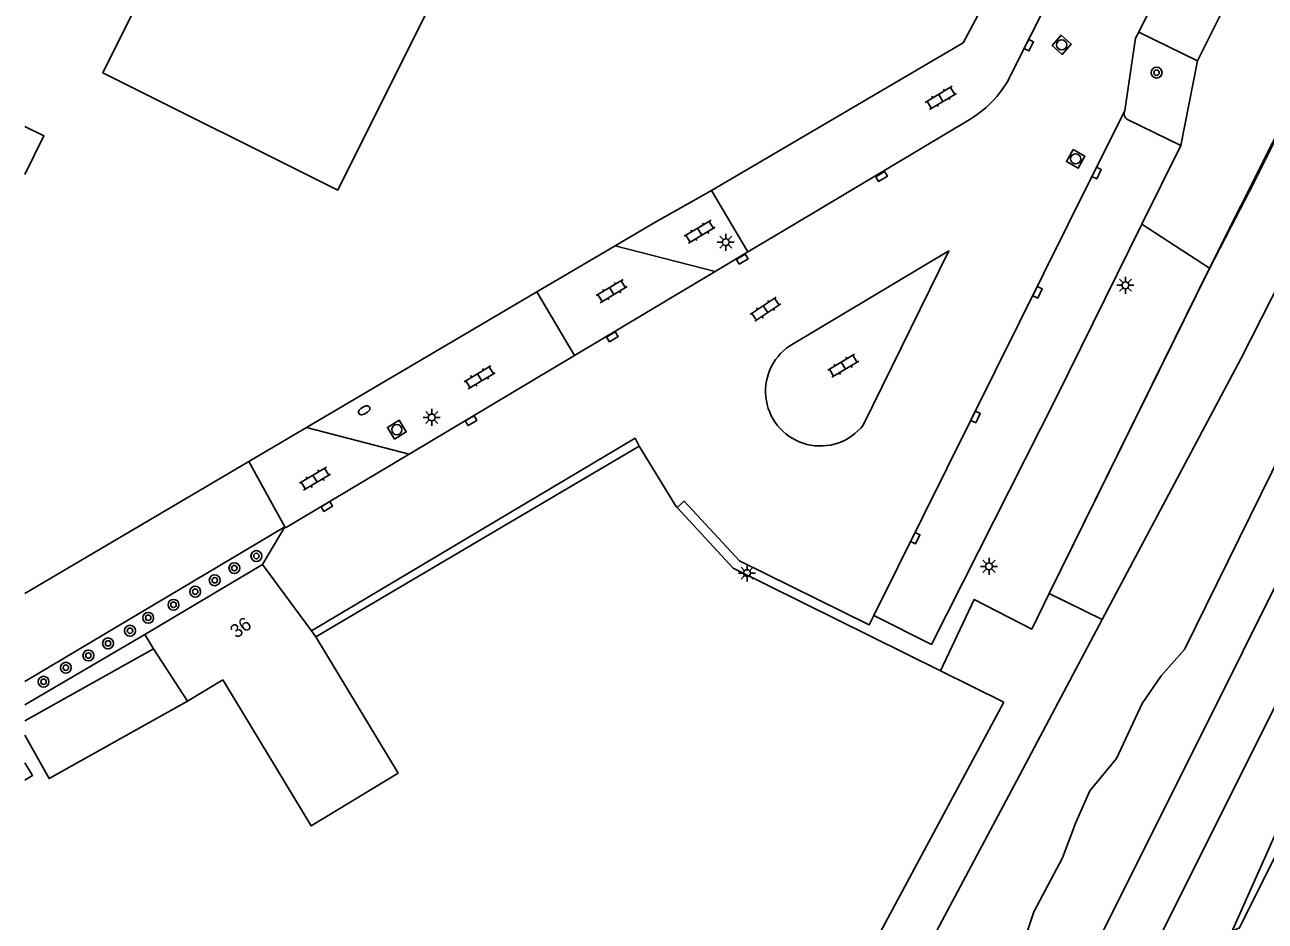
# Model space of a CAD drawing. Extents: x 135999 to 138000, y 396000 to 398501.
# Drawn here: x 136000 to 136091.1, y 397448.8 to 397514.6 of the extents above; entities that cross this region are included whole.
import ezdxf

# ---------------------------------------------------------------- set-up
doc = ezdxf.new("R2010")
doc.units = 0
for name, color, linetype in [('gg-afsc-hekwerk', 7, 'Continuous'), ('gg-anno-huisnummerreeks BGT', 7, 'Continuous'), ('gg-aspt-spoorlijn', 7, 'Continuous'), ('gg-bbg-bijgebouw', 7, 'Continuous'), ('gg-bbg-gedigitaliseerde bebouwing', 7, 'Continuous'), ('gg-bbg-gedigitaliseerde bijgebouw', 7, 'Continuous'), ('gg-bbg-hoofdgebouw', 7, 'Continuous'), ('gg-bbg-tussenscheiding', 7, 'Continuous'), ('gg-knt-verharding', 7, 'Continuous'), ('gg-knt-verharding nz', 7, 'Continuous'), ('gt-grn-bladgrens', 7, 'Continuous'), ('gt-grn-groengrens', 7, 'Continuous'), ('gt-grn-vlakafsluiter', 7, 'Continuous'), ('gt-symb-boom', 7, 'Continuous'), ('gt-symb-brandkraan', 7, 'Continuous'), ('gt-symb-klinker verharding', 7, 'Continuous'), ('gt-symb-kolk', 7, 'Continuous'), ('gt-symb-kolk center center', 7, 'Continuous'), ('gt-symb-lichtmast', 7, 'Continuous'), ('gt-symb-rioolschacht', 7, 'Continuous'), ('gx-grn-maaiveld', 7, 'Continuous')]:
    doc.layers.add(name, color=color, linetype=linetype)

# ---------------------------------------------------------------- blocks, each defined once
blk = doc.blocks.new('gt0-BOOM')
at = {"layer": 'gt-symb-boom'}
for radius in [0.4, 0.2]:
    blk.add_circle((0, 0), radius, dxfattribs=at)
blk = doc.blocks.new('gt0-LMAST')
at = {"layer": 'gt-symb-lichtmast'}
for p, q in [((-0.182, 0.173), (-0.447, 0.438)), ((-0.005, 0.246), (-0.005, 0.621)), ((0.172, 0.173), (0.437, 0.438)), ((-0.255, -0.004), (-0.63, -0.004)), ((-0.182, -0.181), (-0.447, -0.446)), ((-0.005, -0.254), (-0.005, -0.629)), ((0.437, -0.446), (0.172, -0.181)), ((0.245, -0.004), (0.62, -0.004))]:
    blk.add_line(p, q, dxfattribs=at)
blk.add_circle((-0.005, -0.004), 0.25, dxfattribs=at)
blk = doc.blocks.new('gt0-KOLK')
at = {"layer": 'gt-symb-kolk'}
blk.add_lwpolyline([(0, 0), (0.375, 0), (0.375, 0.4), (-0.375, 0.4), (-0.375, 0), (0, 0)], dxfattribs=at)
blk = doc.blocks.new('gt0-BR')
at = {"layer": 'gt-symb-brandkraan'}
for centre, radius, start, end in [((-0.244, 0), 0.206, 107.56694, 252.43307), ((0.599, -2.664), 3, 106.89205, 107.56694), ((0, -0.691), 0.938, 73.10799, 106.89205), ((-0.599, -2.664), 3, 72.43309, 73.10799), ((0.244, 0), 0.206, 287.56695, 72.43309), ((0.599, 2.664), 3, 252.43307, 253.10797), ((0, 0.691), 0.938, 253.10797, 286.89206), ((-0.599, 2.664), 3, 286.89206, 287.56695)]:
    blk.add_arc(centre, radius, start, end, dxfattribs=at)
blk = doc.blocks.new('gt0-RS')
at = {"layer": 'gt-symb-rioolschacht'}
blk.add_lwpolyline([(-0.5, -0.5), (0.5, -0.5), (0.5, 0.5), (-0.5, 0.5)], close=True, dxfattribs=at)
blk.add_circle((0, 0), 0.375, dxfattribs=at)
blk = doc.blocks.new('gt0-KOLKCC')
at = {"layer": 'gt-symb-kolk center center'}
blk.add_lwpolyline([(-0.375, 0.2), (0.375, 0.2), (0.375, -0.2), (-0.375, -0.2)], close=True, dxfattribs=at)
blk = doc.blocks.new('gt0-KL1')
at = {"layer": 'gt-symb-klinker verharding'}
for p, q in [((-1.15, 0.3), (1.15, 0.3)), ((-1, -0.3), (-1, 0.3)), ((-0.5, 0.3), (-0.5, 0.45)), ((0, -0.3), (0, 0.3)), ((0.5, 0.3), (0.5, 0.45)), ((1, -0.3), (1, 0.3)), ((-1.15, -0.3), (1.15, -0.3)), ((-0.5, -0.45), (-0.5, -0.3)), ((0.5, -0.45), (0.5, -0.3))]:
    blk.add_line(p, q, dxfattribs=at)

msp = doc.modelspace()

# ---------------------------------------------------------------- linework, layer by layer
at = {"layer": 'gg-afsc-hekwerk'}
for p, q in [((136050.42, 397502.46), (136046.047, 397500)), ((136046.047, 397500), (136043.353, 397498.413)), ((136043.353, 397498.413), (136037.607, 397495.027)), ((136037.607, 397495.027), (136020.691, 397485.061)), ((136020.691, 397485.061), (136016.458, 397482.567)), ((136045.121, 397483.683), (136021.375, 397469.686)), ((136000, 397472.882), (136016.458, 397482.567)), ((136000, 397464.693), (136008.813, 397469.872)), ((136071.877, 397464.904), (136067.245, 397467.195))]:
    msp.add_line(p, q, dxfattribs=at)
for points in [[(136206.216, 397710.069), (136203.255, 397711.266), (136196.978, 397710.234), (136193.855, 397709.746), (136188.706, 397699.528), (136178.321, 397679.525), (136172.587, 397668.768), (136160.475, 397645.244), (136132.773, 397588.811), (136102.135, 397526.868), (136090.23, 397502.968), (136088.585, 397499.809), (136086.908, 397496.586), (136075.229, 397472.874), (136076.151, 397472.408)], [(136047.913, 397479.192), (136047.781, 397479.336), (136045.121, 397483.683)], [(136067.245, 397467.195), (136052.004, 397474.731), (136047.913, 397479.192)]]:
    msp.add_lwpolyline(points, dxfattribs=at)
at = {"layer": 'gg-aspt-spoorlijn'}
for points in [[(136075.897, 397441.461), (136078.898, 397447.5), (136110.617, 397511.004), (136126.645, 397543.399), (136168.417, 397626.977), (136182.984, 397656.485), (136206.966, 397704.321), (136208.878, 397708.169)], [(136081.379, 397443.76), (136105.464, 397491.912), (136152.122, 397585.654), (136171.928, 397625.015), (136194.826, 397671.152), (136212.398, 397706.407)]]:
    msp.add_lwpolyline(points, dxfattribs=at)
at = {"layer": 'gg-bbg-bijgebouw'}
msp.add_line((136000, 397463.524), (136009.443, 397468.809), dxfattribs=at)
for points in [[(136019.373, 397538.455), (136005.72, 397511.117), (136022.99, 397502.492), (136038.602, 397533.783)], [(136000, 397462.471), (136001.783, 397459.285), (136011.938, 397464.972)]]:
    msp.add_lwpolyline(points, dxfattribs=at)
at = {"layer": 'gg-bbg-gedigitaliseerde bebouwing'}
for p, q in [((136014.533, 397466.541), (136011.938, 397464.972)), ((136014.728, 397466.218), (136014.533, 397466.541))]:
    msp.add_line(p, q, dxfattribs=at)
msp.add_lwpolyline([(136027.423, 397459.681), (136021.019, 397455.81), (136014.728, 397466.218)], dxfattribs=at)
at = {"layer": 'gg-bbg-gedigitaliseerde bijgebouw'}
msp.add_lwpolyline([(136000, 397459.172), (136000.563, 397459.51), (136000, 397460.448)], dxfattribs=at)
at = {"layer": 'gg-bbg-hoofdgebouw'}
for p, q in [((136017.446, 397474.991), (136008.813, 397469.872)), ((136017.446, 397474.991), (136021.051, 397470.125)), ((136008.813, 397469.872), (136009.443, 397468.809)), ((136021.375, 397469.686), (136027.423, 397459.681))]:
    msp.add_line(p, q, dxfattribs=at)
for points in [[(136000, 397507.166), (136001.407, 397506.467), (136000, 397503.631)], [(136021.051, 397470.125), (136021.371, 397469.693), (136021.375, 397469.686)]]:
    msp.add_lwpolyline(points, dxfattribs=at)
at = {"layer": 'gg-bbg-tussenscheiding'}
msp.add_line((136009.443, 397468.809), (136011.938, 397464.972), dxfattribs=at)
at = {"layer": 'gg-knt-verharding'}
for p, q in [((136089.434, 397518.673), (136086.12, 397511.978)), ((136071.176, 397517.531), (136068.892, 397513.303)), ((136086.12, 397511.978), (136081.797, 397514.097)), ((136068.892, 397513.303), (136050.42, 397502.46)), ((136084.876, 397505.78), (136081.015, 397507.647)), ((136082.024, 397500), (136084.876, 397505.78)), ((136019.101, 397477.779), (136016.458, 397482.567)), ((136000, 397466.401), (136019.101, 397477.779)), ((136019.101, 397477.779), (136017.446, 397474.991)), ((136019.15, 397477.691), (136019.101, 397477.779))]:
    msp.add_line(p, q, dxfattribs=at)
for points in [[(136081.797, 397514.097), (136081.562, 397513.652), (136080.777, 397508.329)], [(136082.024, 397500), (136075.753, 397487.289), (136066.582, 397469.135), (136062.353, 397471.25)], [(136045.121, 397483.683), (136044.806, 397484.277), (136021.051, 397470.125)], [(136062.353, 397471.25), (136062.006, 397470.561), (136052.486, 397475.27), (136048.415, 397479.658), (136047.913, 397479.192)]]:
    msp.add_lwpolyline(points, dxfattribs=at)
msp.add_arc((136081.24, 397508.108), 0.513, 154.49314, 243.98213, dxfattribs=at)
at = {"layer": 'gg-knt-verharding nz'}
for p, q in [((136085.131, 397520.842), (136081.797, 397514.097)), ((136076.723, 397519.582), (136072.435, 397511.003)), ((136076.622, 397500), (136080.777, 397508.329)), ((136069.46, 397507.729), (136056.515, 397500)), ((136050.42, 397502.46), (136053.092, 397497.956)), ((136056.515, 397500), (136053.092, 397497.956)), ((136062.353, 397471.25), (136076.622, 397500)), ((136050.69, 397496.522), (136043.353, 397498.413)), ((136053.092, 397497.956), (136050.69, 397496.522)), ((136050.69, 397496.522), (136040.369, 397490.36)), ((136037.607, 397495.027), (136040.369, 397490.36)), ((136040.369, 397490.36), (136028.23, 397483.112)), ((136028.23, 397483.112), (136020.691, 397485.061)), ((136028.23, 397483.112), (136019.15, 397477.691))]:
    msp.add_line(p, q, dxfattribs=at)
msp.add_lwpolyline([(136061.568, 397485.241), (136067.861, 397498.025), (136056.173, 397491.054)], dxfattribs=at)
for centre, radius, start, end in [((136065.427, 397514.382), 7.78, 301.22287, 334.25589), ((136058.407, 397487.718), 4.015, 123.8076, 321.92071)]:
    msp.add_arc(centre, radius, start, end, dxfattribs=at)
at = {"layer": 'gt-grn-bladgrens'}
for p, q in [((136085.153, 397468.754), (136097.639, 397494.151)), ((136083.452, 397466.82), (136085.153, 397468.754)), ((136082.054, 397464.791), (136083.452, 397466.82)), ((136080.157, 397460.745), (136082.054, 397464.791)), ((136078.215, 397458.374), (136080.157, 397460.745)), ((136077.177, 397456.063), (136078.215, 397458.374)), ((136076.205, 397453.452), (136077.177, 397456.063)), ((136074.085, 397449.508), (136076.205, 397453.452)), ((136073.179, 397446.782), (136074.085, 397449.508))]:
    msp.add_line(p, q, dxfattribs=at)
at = {"layer": 'gt-grn-groengrens'}
for p, q in [((136086.12, 397511.978), (136084.876, 397505.78)), ((136082.024, 397500), (136086.995, 397496.751))]:
    msp.add_line(p, q, dxfattribs=at)
for points in [[(136067.245, 397467.195), (136069.721, 397472.434), (136073.939, 397470.254), (136075.229, 397472.874)], [(136071.877, 397464.904), (136053.772, 397431.167), (136056.164, 397427.195)]]:
    msp.add_lwpolyline(points, dxfattribs=at)
at = {"layer": 'gt-grn-vlakafsluiter'}
msp.add_line((136075.229, 397472.874), (136086.995, 397496.751), dxfattribs=at)
msp.add_lwpolyline([(136178.881, 397680.615), (136166.531, 397657.006), (136160.475, 397645.244), (136147.379, 397618.566), (136132.773, 397588.811), (136103.221, 397529.063), (136086.995, 397496.751)], dxfattribs=at)
at = {"layer": 'gx-grn-maaiveld'}
msp.add_line((136075.229, 397472.874), (136079.117, 397470.952), dxfattribs=at)
for points in [[(136079.117, 397470.952), (136089.302, 397490.111), (136093.087, 397497.58), (136116.319, 397543.683), (136148.787, 397608.628), (136171.601, 397653.998), (136190.783, 397691.874), (136195.5, 397701.002), (136198.407, 397705.889), (136200.963, 397709.863), (136201.439, 397710.492), (136201.812, 397710.813)], [(136088.616, 397447.991), (136088.688, 397448.103), (136089.205, 397448.333), (136101.824, 397473.605), (136117.805, 397506.045), (136118.2, 397506.647), (136119.086, 397507.645), (136119.606, 397508.485), (136119.998, 397509.391), (136120.438, 397511.214), (136120.86, 397512.361), (136140.9, 397553.074)], [(136088.616, 397447.991), (136098.279, 397469.676), (136117.077, 397507.346), (136118.775, 397508.658), (136119.546, 397510.29), (136119.661, 397511.624), (136120.152, 397513.057), (136124.628, 397522.557)], [(136079.117, 397470.952), (136072.834, 397459.147), (136066.55, 397447.341), (136066.134, 397446.29), (136065.982, 397445.455), (136066.002, 397444.324), (136066.268, 397443.232), (136066.825, 397441.902), (136067.392, 397440.981), (136068.076, 397440.144), (136069.727, 397438.683)]]:
    msp.add_lwpolyline(points, dxfattribs=at)

# ---------------------------------------------------------------- block references
at = {"layer": 'gt-symb-boom'}
for p in [(136083.104, 397511.12), (136017.005, 397475.623), (136015.389, 397474.736), (136013.947, 397473.844), (136012.511, 397473.007), (136010.919, 397472.042), (136009.061, 397471.087), (136007.724, 397470.139), (136006.115, 397469.208), (136004.669, 397468.319), (136003.014, 397467.425), (136001.375, 397466.392)]:
    msp.add_blockref('gt0-BOOM', p, dxfattribs=at)
at = {"layer": 'gt-symb-brandkraan', "rotation": -148.99693247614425}
msp.add_blockref('gt0-BR', (136024.925, 397486.324), dxfattribs=at)
at = {"layer": 'gt-symb-klinker verharding'}
for p, rotation in [((136067.266, 397509.268), -149.2525271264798), ((136049.558, 397499.431), -149.2525271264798), ((136043.094, 397495.074), -149.25252712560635), ((136054.39, 397493.747), 33.785427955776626), ((136060.098, 397489.593), -149.2525271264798), ((136033.397, 397488.75), -149.2525271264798), ((136021.311, 397481.302), -149.2525271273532)]:
    msp.add_blockref('gt0-KL1', p, dxfattribs=dict(at, rotation=rotation))
at = {"layer": 'gt-symb-kolk'}
for p, rotation in [((136073.548, 397513.229), -117.38497058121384), ((136078.523, 397503.837), -116.36005820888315), ((136074.182, 397495.076), -116.4113748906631), ((136069.633, 397485.924), -116.36005820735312), ((136065.203, 397477.025), -116.28331291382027)]:
    msp.add_blockref('gt0-KOLK', p, dxfattribs=dict(at, rotation=rotation))
at = {"layer": 'gt-symb-kolk center center'}
for p, rotation in [((136062.911, 397503.497), 31.130799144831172), ((136052.685, 397497.424), 30.384237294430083), ((136043.148, 397491.722), 32.08436154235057), ((136032.768, 397485.566), -149.45890152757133), ((136022.174, 397479.266), 30.59043540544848)]:
    msp.add_blockref('gt0-KOLKCC', p, dxfattribs=dict(at, rotation=rotation))
at = {"layer": 'gt-symb-lichtmast'}
for p in [(136051.477, 397498.67), (136080.822, 397495.51), (136029.883, 397485.803), (136053.039, 397474.374), (136070.805, 397474.871)]:
    msp.add_blockref('gt0-LMAST', p, dxfattribs=at)
at = {"layer": 'gt-symb-rioolschacht'}
for p, rotation in [((136076.136, 397513.162), -41.83814925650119), ((136077.164, 397504.786), -119.02676629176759), ((136027.316, 397484.903), 31.435686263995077)]:
    msp.add_blockref('gt0-RS', p, dxfattribs=dict(at, rotation=rotation))

# ---------------------------------------------------------------- texts
at = {"layer": 'gg-anno-huisnummerreeks BGT'}
msp.add_text('36', height=1, rotation=36.5, dxfattribs=at).set_placement((136015.544, 397469.532))

doc.saveas('drawing.dxf')
